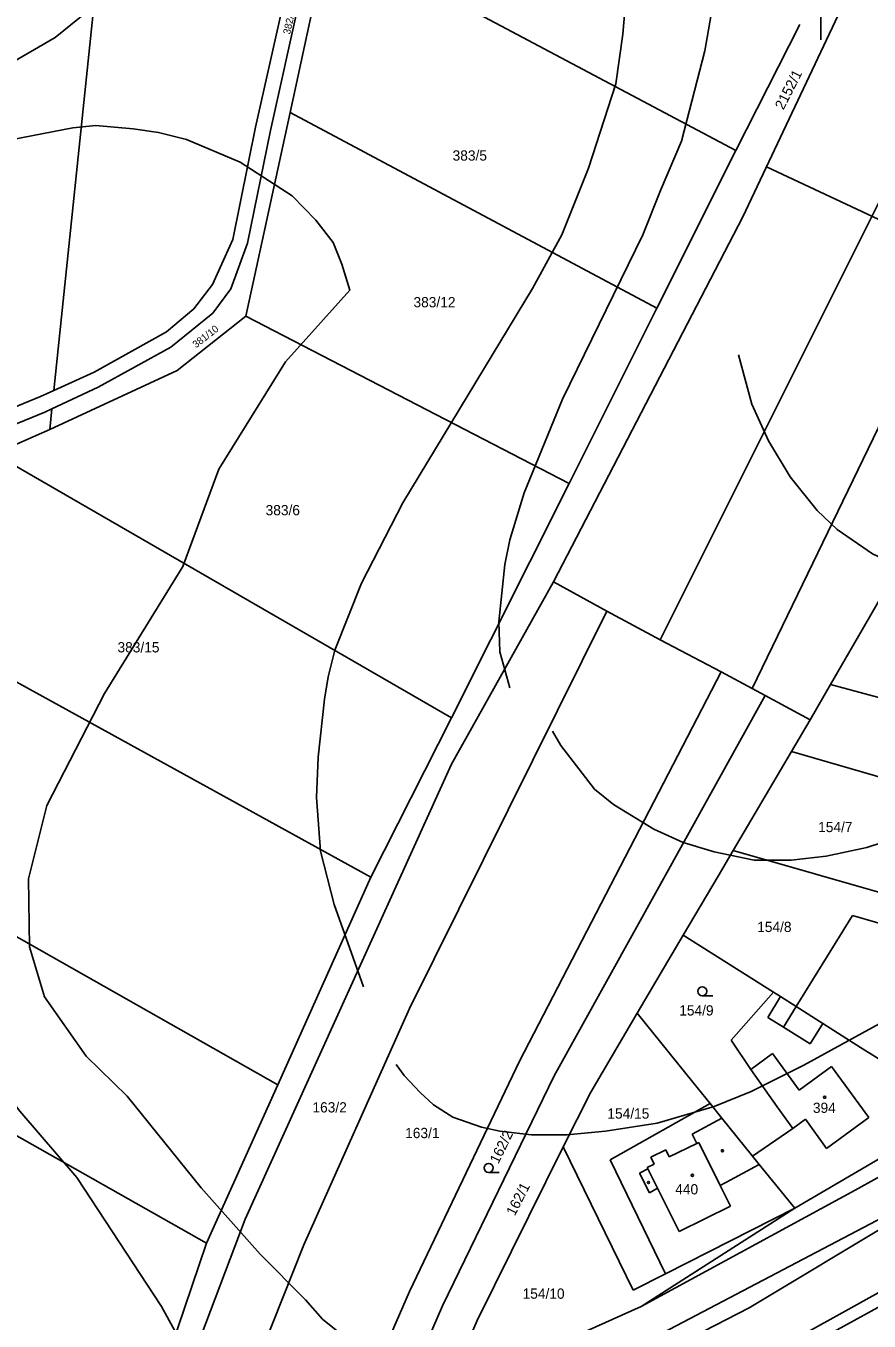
# Model space of a CAD drawing. Extents: x -555860 to -552701, y -1187050 to -1182291.
# Drawn here: x -554861.7 to -554722, y -1185444.8 to -1185230.2 of the extents above; entities that cross this region are included whole.
import ezdxf

# ---------------------------------------------------------------- set-up
doc = ezdxf.new("R2010")
doc.units = 0
for name, color, linetype in [('CYKLISTI_stav', 7, 'Continuous'), ('LEG_2b', 7, 'Continuous'), ('Level 25', 7, 'Continuous'), ('Level 32', 7, 'Continuous'), ('Level 40', 7, 'Continuous'), ('Level 41', 7, 'Continuous'), ('navrh_BV', 7, 'Continuous'), ('Poz předměty', 7, 'Continuous')]:
    doc.layers.add(name, color=color, linetype=linetype)

msp = doc.modelspace()

# ---------------------------------------------------------------- linework, layer by layer
at = {"layer": 'CYKLISTI_stav'}
for p, q in [((-554736.72, -1185391.02), (-554738.8, -1185394.51)), ((-554736.21, -1185396.11), (-554734.13, -1185392.66)), ((-554738.8, -1185394.51), (-554736.21, -1185396.11)), ((-554731.82, -1185398.85), (-554736.21, -1185396.11)), ((-554729.71, -1185395.46), (-554731.82, -1185398.85)), ((-554738.05, -1185400.45), (-554741.64, -1185403.09)), ((-554733.63, -1185406.51), (-554738.05, -1185400.45)), ((-554728.27, -1185402.6), (-554733.63, -1185406.51)), ((-554722.09, -1185411.08), (-554728.27, -1185402.6)), ((-554746.42, -1185411.16), (-554751.31, -1185413.8)), ((-554734.64, -1185412.87), (-554732.59, -1185411.32)), ((-554732.59, -1185411.32), (-554729.08, -1185416.17)), ((-554729.08, -1185416.17), (-554722.09, -1185411.08)), ((-554750.56, -1185415.34), (-554755.15, -1185417.58)), ((-554751.31, -1185413.8), (-554750.56, -1185415.34)), ((-554750.24, -1185415.19), (-554750.56, -1185415.34)), ((-554746.7, -1185422.3), (-554750.24, -1185415.19)), ((-554755.72, -1185416.41), (-554758.2, -1185417.62)), ((-554758.2, -1185417.62), (-554757.63, -1185418.8)), ((-554755.15, -1185417.58), (-554755.72, -1185416.41)), ((-554758.69, -1185419.53), (-554760.08, -1185420.25)), ((-554757.63, -1185418.8), (-554758.78, -1185419.35)), ((-554758.78, -1185419.35), (-554758.69, -1185419.53)), ((-554757.06, -1185422.78), (-554758.69, -1185419.53)), ((-554745.02, -1185421.41), (-554740.22, -1185418.84)), ((-554760.08, -1185420.25), (-554758.43, -1185423.56)), ((-554746.7, -1185422.3), (-554745.02, -1185421.41)), ((-554757.06, -1185422.78), (-554758.43, -1185423.56)), ((-554756.42, -1185424.07), (-554757.06, -1185422.78)), ((-554756.42, -1185424.07), (-554753.48, -1185429.95)), ((-554746.08, -1185423.55), (-554746.7, -1185422.3)), ((-554744.98, -1185425.75), (-554746.08, -1185423.55)), ((-554753.48, -1185429.95), (-554744.98, -1185425.75))]:
    msp.add_line(p, q, dxfattribs=at)
at = {"layer": 'Level 25'}
for p, q in [((-554749.67, -1185390.89), (-554747.92, -1185390.89)), ((-554785.05, -1185420.15), (-554783.3, -1185420.15))]:
    msp.add_line(p, q, dxfattribs=at)
for centre, radius in [((-554749.67, -1185390.14), 0.75), ((-554729.39, -1185407.7), 0.175), ((-554746.33, -1185416.56), 0.175), ((-554785.05, -1185419.4), 0.75), ((-554758.57, -1185421.83), 0.175), ((-554751.3, -1185420.64), 0.175)]:
    msp.add_circle(centre, radius, dxfattribs=at)
at = {"layer": 'Level 32'}
msp.add_lwpolyline([(-554790.07, -1185451.89), (-554786.97, -1185444.66), (-554772.69, -1185415.93), (-554768.14, -1185406.83), (-554760.45, -1185393.79), (-554752.81, -1185380.83), (-554747.05, -1185371.06), (-554744.55, -1185366.82), (-554742.18, -1185362.81), (-554734.88, -1185350.42), (-554731.79, -1185345.18), (-554728.42, -1185339.33), (-554721.98, -1185328.15), (-554715.19, -1185316.37), (-554711.08, -1185309.23), (-554708.82, -1185304.31), (-554703.22, -1185292.14), (-554694.99, -1185274.23), (-554677.59, -1185280.44), (-554660.25, -1185284.19), (-554645.24, -1185255.79), (-554631.94, -1185230)], dxfattribs=at)
at = {"layer": 'Level 40'}
for points in [[(-554863.9, -1185249.06), (-554853.91, -1185247.12), (-554850.1, -1185246.74), (-554843.93, -1185247.26), (-554839.71, -1185247.9), (-554835.06, -1185249.06), (-554826.18, -1185252.8)], [(-554826.18, -1185252.8), (-554817.58, -1185258.35), (-554813.67, -1185262.42), (-554810.79, -1185266.11), (-554809.38, -1185269.68), (-554808.02, -1185274.02), (-554818.68, -1185285.85), (-554829.73, -1185303.63), (-554835.71, -1185319.8), (-554848.69, -1185340.8), (-554858.21, -1185359.38), (-554861.26, -1185371.54), (-554861.1, -1185382.76), (-554858.61, -1185391.04), (-554851.72, -1185400.91), (-554844.89, -1185407.51), (-554832.64, -1185422.71), (-554822.87, -1185433.71), (-554815.38, -1185441.24), (-554812.57, -1185444.44), (-554807.55, -1185448.5)], [(-554760.66, -1185452.22), (-554741.91, -1185442.57), (-554717.43, -1185427.89), (-554688.8, -1185412.81), (-554679.33, -1185405.71), (-554661.71, -1185397.06), (-554655.23, -1185398.78), (-554653.77, -1185403.21), (-554657.74, -1185409.51), (-554665.08, -1185415.84)]]:
    msp.add_lwpolyline(points, dxfattribs=at)
at = {"layer": 'Level 41'}
for points in [[(-554730.51, -1185153.66), (-554730.04, -1185232.52)], [(-554744.23, -1185205.52), (-554749.23, -1185234.36), (-554753.11, -1185249.34), (-554756.58, -1185257.47), (-554759.49, -1185264.86), (-554772.8, -1185292.04), (-554779.18, -1185307.57), (-554781.53, -1185315.34), (-554782.37, -1185319.45), (-554783.34, -1185328.93), (-554783.2, -1185333.92), (-554781.53, -1185339.88)], [(-554868.61, -1185238.94), (-554856.82, -1185232.14), (-554844.76, -1185222.3)], [(-554761.98, -1185221.88), (-554762.82, -1185231.59), (-554764, -1185239.81), (-554768.5, -1185253.77), (-554772.94, -1185264.86), (-554777.79, -1185273.74), (-554799.28, -1185309.24), (-554806.08, -1185322.55), (-554810.51, -1185333.64), (-554811.62, -1185338.07), (-554812.23, -1185341.73), (-554813.29, -1185351.39), (-554813.56, -1185358.04), (-554812.87, -1185366.92), (-554810.65, -1185375.79), (-554805.77, -1185389.41)], [(-554661.07, -1185284.09), (-554684.28, -1185309.94), (-554690.52, -1185315.19), (-554697.2, -1185318.72), (-554702.61, -1185320.72), (-554707.59, -1185321.19), (-554712.5, -1185320.94), (-554716.92, -1185319.77), (-554721.47, -1185317.69), (-554727.32, -1185313.67), (-554730.65, -1185310.48), (-554735.08, -1185304.94), (-554738.69, -1185298.97), (-554741.46, -1185292.87), (-554743.67, -1185284.74)], [(-554871.41, -1185304.71), (-554871.04, -1185319.22), (-554873.45, -1185336.56), (-554879.64, -1185354.6), (-554880.53, -1185368.5), (-554877.6, -1185382.58), (-554873.3, -1185396.32), (-554862.7, -1185410.01), (-554853.22, -1185420.99), (-554839.21, -1185442.35), (-554833.95, -1185452.05), (-554823.27, -1185465.09), (-554814.61, -1185472.65), (-554810.64, -1185474.15), (-554800.31, -1185473.8), (-554782, -1185470.03), (-554761.13, -1185462.61), (-554710.48, -1185434.53), (-554672.53, -1185409.41), (-554665.16, -1185406.66), (-554661.47, -1185407.95)], [(-554774.45, -1185347.07), (-554773.08, -1185349.45), (-554767.53, -1185356.66), (-554764.38, -1185359.22), (-554757.69, -1185363.31), (-554752.83, -1185365.49), (-554747.7, -1185367.06), (-554741.05, -1185368.44), (-554734.95, -1185368.44), (-554729.12, -1185367.75), (-554722.4, -1185366.31), (-554717.47, -1185364.7)], [(-554800.36, -1185402.28), (-554799.01, -1185404.08), (-554796.39, -1185406.9), (-554794.15, -1185408.93), (-554790.96, -1185411.01), (-554786.25, -1185412.67), (-554783.19, -1185413.34), (-554777.93, -1185413.92), (-554772.11, -1185413.92), (-554765.7, -1185413.34), (-554757.13, -1185411.98), (-554747.7, -1185409.21), (-554741.55, -1185406.74), (-554732.87, -1185402.41), (-554716.92, -1185393.68), (-554690.85, -1185375.93), (-554682.62, -1185369.28), (-554676.98, -1185370.89), (-554670.81, -1185371.16), (-554663.83, -1185372.5), (-554651.76, -1185372.24), (-554649.87, -1185371.96), (-554645.87, -1185371.78)]]:
    msp.add_lwpolyline(points, dxfattribs=at)
at = {"layer": 'navrh_BV'}
for p, q in [((-554845.02, -1185174.75), (-554857.04, -1185290.6)), ((-554742.92, -1185261.86), (-554709.98, -1185191.97)), ((-554690.88, -1185200.25), (-554756.64, -1185331.95)), ((-554741.42, -1185340.01), (-554676.85, -1185206.41)), ((-554811.52, -1185215.05), (-554817.93, -1185244.58)), ((-554744.13, -1185250.86), (-554811.52, -1185215.05)), ((-554817.98, -1185221.63), (-554823.63, -1185247)), ((-554821.19, -1185247.57), (-554815.55, -1185222.19)), ((-554733.51, -1185230.02), (-554744.13, -1185250.86)), ((-554825.26, -1185278.31), (-554817.93, -1185244.58)), ((-554757.18, -1185276.99), (-554817.93, -1185244.58)), ((-554823.63, -1185247), (-554827.41, -1185265.63)), ((-554824.98, -1185266.19), (-554821.19, -1185247.57)), ((-554757.18, -1185276.99), (-554744.13, -1185250.86)), ((-554774.32, -1185322.31), (-554742.92, -1185261.86)), ((-554827.41, -1185265.63), (-554830.77, -1185273.06)), ((-554827.75, -1185273.76), (-554824.98, -1185266.19)), ((-554833.85, -1185277.07), (-554830.77, -1185273.06)), ((-554827.75, -1185273.76), (-554830.73, -1185277.79)), ((-554838.37, -1185280.92), (-554833.85, -1185277.07)), ((-554830.73, -1185277.79), (-554837.67, -1185283.42)), ((-554836.62, -1185287.33), (-554825.26, -1185278.31)), ((-554771.69, -1185306.03), (-554825.26, -1185278.31)), ((-554757.18, -1185276.99), (-554771.69, -1185306.03)), ((-554838.37, -1185280.92), (-554850.4, -1185287.59)), ((-554837.67, -1185283.42), (-554849.71, -1185290.09)), ((-554857.71, -1185297.09), (-554836.62, -1185287.33)), ((-554857.04, -1185290.6), (-554850.4, -1185287.59)), ((-554859.24, -1185291.6), (-554857.04, -1185290.6)), ((-554849.71, -1185290.09), (-554857.36, -1185293.66)), ((-554887.1, -1185303.03), (-554859.24, -1185291.6)), ((-554858.52, -1185294.2), (-554887.45, -1185305.97)), ((-554857.36, -1185293.66), (-554858.52, -1185294.2)), ((-554857.36, -1185293.66), (-554857.71, -1185297.09)), ((-554866.85, -1185301.12), (-554857.71, -1185297.09)), ((-554866.85, -1185301.12), (-554791.22, -1185344.83)), ((-554791.22, -1185344.83), (-554771.69, -1185306.03)), ((-554804.53, -1185371.26), (-554902.78, -1185317.16)), ((-554774.32, -1185322.31), (-554791.18, -1185352.5)), ((-554765.45, -1185327.15), (-554774.32, -1185322.31)), ((-554765.45, -1185327.15), (-554798.14, -1185393)), ((-554756.64, -1185331.95), (-554765.45, -1185327.15)), ((-554728.42, -1185339.33), (-554721.98, -1185328.15)), ((-554746.53, -1185337.24), (-554756.64, -1185331.95)), ((-554819.98, -1185405.63), (-554947.92, -1185333.11)), ((-554746.53, -1185337.24), (-554779.94, -1185401.72)), ((-554741.42, -1185340.01), (-554746.53, -1185337.24)), ((-554739.23, -1185341.16), (-554741.42, -1185340.01)), ((-554731.79, -1185345.18), (-554728.42, -1185339.33)), ((-554705.21, -1185345.56), (-554728.42, -1185339.33)), ((-554739.23, -1185341.16), (-554774.19, -1185404.15)), ((-554731.79, -1185345.18), (-554739.23, -1185341.16)), ((-554804.53, -1185371.26), (-554791.22, -1185344.83)), ((-554734.88, -1185350.42), (-554731.79, -1185345.18)), ((-554742.18, -1185362.81), (-554734.88, -1185350.42)), ((-554709.2, -1185357.9), (-554734.88, -1185350.42)), ((-554791.18, -1185352.5), (-554825.35, -1185427.87)), ((-554744.55, -1185366.82), (-554742.18, -1185362.81)), ((-554747.05, -1185371.06), (-554744.55, -1185366.82)), ((-554714.9, -1185375.33), (-554744.55, -1185366.82)), ((-554804.53, -1185371.26), (-554819.98, -1185405.63)), ((-554752.81, -1185380.83), (-554747.05, -1185371.06)), ((-554734.13, -1185392.66), (-554724.76, -1185377.58)), ((-554724.76, -1185377.58), (-554710.89, -1185381.64)), ((-554760.45, -1185393.79), (-554752.81, -1185380.83)), ((-554737.89, -1185390.28), (-554752.81, -1185380.83)), ((-554737.89, -1185390.28), (-554744.88, -1185398.22)), ((-554736.72, -1185391.02), (-554737.89, -1185390.28)), ((-554734.13, -1185392.66), (-554736.72, -1185391.02)), ((-554798.14, -1185393), (-554815.64, -1185432.15)), ((-554768.14, -1185406.83), (-554760.45, -1185393.79)), ((-554751.24, -1185405.19), (-554760.45, -1185393.79)), ((-554734.13, -1185392.66), (-554729.71, -1185395.46)), ((-554729.71, -1185395.46), (-554723.46, -1185399.43)), ((-554744.88, -1185398.22), (-554741.64, -1185403.09)), ((-554706.82, -1185409.97), (-554723.46, -1185399.43)), ((-554831.78, -1185431.89), (-554885.14, -1185401.7)), ((-554779.94, -1185401.72), (-554798.15, -1185439.85)), ((-554774.19, -1185404.15), (-554792.66, -1185442.27)), ((-554741.64, -1185403.09), (-554737.25, -1185409.29)), ((-554819.98, -1185405.63), (-554831.78, -1185431.89)), ((-554772.69, -1185415.93), (-554768.14, -1185406.83)), ((-554748.38, -1185408.73), (-554751.24, -1185405.19)), ((-554748.38, -1185408.73), (-554764.93, -1185418.08)), ((-554746.42, -1185411.16), (-554748.38, -1185408.73)), ((-554737.25, -1185409.29), (-554734.64, -1185412.87)), ((-554741.35, -1185417.44), (-554746.42, -1185411.16)), ((-554734.36, -1185426.09), (-554706.82, -1185409.97)), ((-554734.64, -1185412.87), (-554741.35, -1185417.44)), ((-554786.97, -1185444.66), (-554772.69, -1185415.93)), ((-554761.09, -1185439.66), (-554772.69, -1185415.93)), ((-554740.22, -1185418.84), (-554741.35, -1185417.44)), ((-554714.54, -1185417.68), (-554724.36, -1185423.08)), ((-554764.93, -1185418.08), (-554755.74, -1185436.95)), ((-554734.36, -1185426.09), (-554740.22, -1185418.84)), ((-554724.36, -1185423.08), (-554759.77, -1185442.35)), ((-554759.77, -1185442.35), (-554734.36, -1185426.09)), ((-554734.36, -1185426.09), (-554755.74, -1185436.95)), ((-554840.69, -1185468.29), (-554825.35, -1185427.87)), ((-554779.51, -1185458.92), (-554718.55, -1185426.98)), ((-554843.68, -1185466.9), (-554831.78, -1185431.89)), ((-554835.3, -1185481.29), (-554815.64, -1185432.15)), ((-554755.74, -1185436.95), (-554761.09, -1185439.66)), ((-554711.78, -1185437.68), (-554777.58, -1185473.79)), ((-554812.49, -1185472.6), (-554798.15, -1185439.85)), ((-554804.61, -1185469.6), (-554792.66, -1185442.27)), ((-554759.77, -1185442.35), (-554770.52, -1185447.18)), ((-554796.32, -1185466.44), (-554786.97, -1185444.66))]:
    msp.add_line(p, q, dxfattribs=at)
at = {"layer": 'Poz předměty'}
msp.add_lwpolyline([(-554739.02, -1185253.58), (-554694.99, -1185274.23)], dxfattribs=at)

# ---------------------------------------------------------------- texts
at = {"layer": 'LEG_2b'}
for s, height, rotation, p in [('382/17', 1.2, 77, (-554817.95, -1185231.71)), ('2152/1', 1.7, 63, (-554736.22, -1185244.24)), ('381/10', 1.2, 38, (-554833.51, -1185283.66)), ('162/2', 1.7, 64, (-554783.43, -1185418.83)), ('162/1', 1.7, 63, (-554780.72, -1185427.47))]:
    msp.add_text(s, height=height, rotation=rotation, dxfattribs=at).set_placement(p)
for s, p in [('383/5', (-554791.01, -1185252.54)), ('383/12', (-554797.49, -1185276.84)), ('383/6', (-554821.98, -1185311.29)), ('383/15', (-554846.51, -1185334.01)), ('154/7', (-554730.47, -1185363.78)), ('154/8', (-554740.57, -1185380.33)), ('154/9', (-554753.48, -1185394.16)), ('163/2', (-554814.22, -1185410.22)), ('394', (-554731.34, -1185410.29)), ('154/15', (-554765.38, -1185411.24)), ('163/1', (-554798.87, -1185414.47)), ('440', (-554754.14, -1185423.79)), ('154/10', (-554779.42, -1185441.08))]:
    msp.add_text(s, height=1.7, dxfattribs=at).set_placement(p)

doc.saveas('drawing.dxf')
